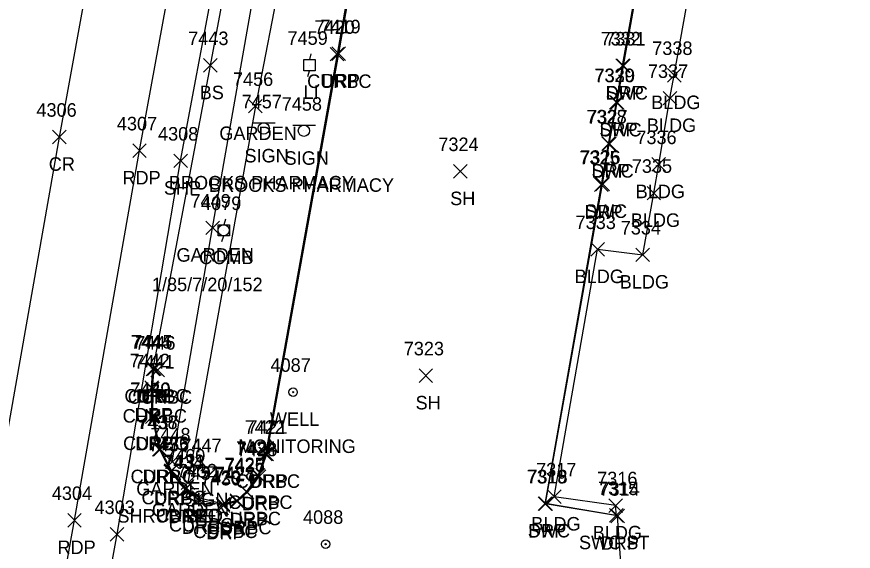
# Model space of a CAD drawing. Extents: x 1769141 to 1770911, y 735471 to 741449.
# Drawn here: x 1770609.7 to 1770733.3, y 738742.8 to 738821.9 of the extents above; entities that cross this region are included whole.
import ezdxf

# ---------------------------------------------------------------- set-up
doc = ezdxf.new("R2010")
doc.units = 0
for name, color, linetype in [('L_A', 7, 'Continuous'), ('L_C', 7, 'Continuous'), ('L_I', 7, 'Continuous'), ('L_TIC', 7, 'Continuous'), ('LAPB', 7, 'Continuous'), ('LBC', 7, 'Continuous'), ('LELB', 7, 'Continuous'), ('LSOGP', 7, 'Continuous'), ('P_A', 7, 'Continuous'), ('P_I', 7, 'Continuous'), ('P_TIC', 7, 'Continuous'), ('PET', 7, 'Continuous'), ('PRC', 7, 'Continuous'), ('PSP', 7, 'Continuous'), ('R_A', 7, 'Continuous'), ('R_I', 7, 'Continuous'), ('R_TIC', 7, 'Continuous'), ('RC', 7, 'Continuous'), ('RDP', 7, 'Continuous'), ('RSW', 7, 'Continuous'), ('S_A', 7, 'Continuous'), ('S_C', 7, 'Continuous'), ('S_I', 7, 'Continuous'), ('SSGN', 7, 'Continuous'), ('U_A', 7, 'Continuous'), ('U_C', 7, 'Continuous'), ('U_I', 7, 'Continuous'), ('ULP', 7, 'Continuous'), ('UP', 7, 'Continuous'), ('UWW', 7, 'Continuous')]:
    doc.layers.add(name, color=color, linetype=linetype)

msp = doc.modelspace()

# ---------------------------------------------------------------- linework, layer by layer
at = {"layer": 'L_TIC'}
for points in [[(1770637.32, 738813.67), (1770639.32, 738815.67)], [(1770639.32, 738813.67), (1770637.32, 738815.67)], [(1770705.89, 738812.21), (1770707.89, 738814.21)], [(1770707.89, 738812.21), (1770705.89, 738814.21)], [(1770705.25, 738808.82), (1770707.25, 738810.82)], [(1770707.25, 738808.82), (1770705.25, 738810.82)], [(1770643.99, 738807.63), (1770645.99, 738809.63)], [(1770645.99, 738807.63), (1770643.99, 738809.63)], [(1770703.59, 738799.03), (1770705.59, 738801.03)], [(1770705.59, 738799.03), (1770703.59, 738801.03)], [(1770674.28, 738798), (1770676.28, 738800)], [(1770676.28, 738798), (1770674.28, 738800)], [(1770702.87, 738794.78), (1770704.87, 738796.78)], [(1770704.87, 738794.78), (1770702.87, 738796.78)], [(1770637.66, 738789.64), (1770639.66, 738791.64)], [(1770639.66, 738789.64), (1770637.66, 738791.64)], [(1770694.56, 738786.47), (1770696.56, 738788.47)], [(1770696.56, 738786.47), (1770694.56, 738788.47)], [(1770701.23, 738785.66), (1770703.23, 738787.66)], [(1770703.23, 738785.66), (1770701.23, 738787.66)], [(1770628.85, 738768.78), (1770630.85, 738770.78)], [(1770630.85, 738768.78), (1770628.85, 738770.78)], [(1770669.17, 738767.79), (1770671.17, 738769.79)], [(1770671.17, 738767.79), (1770669.17, 738769.79)], [(1770631.71, 738755.05), (1770633.71, 738757.05)], [(1770633.71, 738755.05), (1770631.71, 738757.05)], [(1770634.02, 738751.94), (1770636.02, 738753.94)], [(1770636.02, 738751.94), (1770634.02, 738753.94)], [(1770688.16, 738749.88), (1770690.16, 738751.88)], [(1770690.16, 738749.88), (1770688.16, 738751.88)], [(1770697.24, 738748.57), (1770699.24, 738750.57)], [(1770699.24, 738748.57), (1770697.24, 738750.57)]]:
    msp.add_lwpolyline(points, dxfattribs=at)
at = {"layer": 'LAPB'}
for points in [[(1770656.48, 738874.21), (1770652.81, 738848.9), (1770644.99, 738808.63), (1770635.02, 738752.94)], [(1770632.71, 738756.05), (1770638.66, 738790.64), (1770645.08, 738827.32), (1770653.36, 738871.55)]]:
    msp.add_lwpolyline(points, dxfattribs=at)
at = {"layer": 'LBC'}
msp.add_lwpolyline([(1770698.24, 738749.57), (1770689.16, 738750.88), (1770695.56, 738787.47), (1770702.23, 738786.66), (1770703.87, 738795.78), (1770704.59, 738800.03), (1770706.25, 738809.82), (1770706.89, 738813.21), (1770712.3, 738843.4), (1770712.82, 738843.43), (1770718.32, 738874.17), (1770730.45, 738872.11)], dxfattribs=at)
at = {"layer": 'LELB'}
msp.add_lwpolyline([(1770647.32, 738863.1), (1770638.32, 738814.67), (1770629.85, 738769.78)], dxfattribs=at)
at = {"layer": 'LSOGP'}
msp.add_lwpolyline([(1770691.87, 738661.41), (1770687.12, 738683.7), (1770686.36, 738688.58), (1770687.84, 738701.39), (1770692.59, 738706.26), (1770692.55, 738706.5), (1770699.98, 738727.29), (1770698.52, 738748.03), (1770698.32, 738748.12), (1770698.24, 738749.57), (1770689.16, 738750.88), (1770695.56, 738787.47), (1770702.23, 738786.66), (1770703.87, 738795.78), (1770704.59, 738800.03), (1770706.25, 738809.82), (1770706.89, 738813.21), (1770712.3, 738843.4), (1770712.82, 738843.43), (1770718.32, 738874.17), (1770730.45, 738872.11), (1770730, 738877.74), (1770730, 738878.02), (1770733.34, 738915.49)], dxfattribs=at)
at = {"layer": 'P_TIC'}
for points in [[(1770615.02, 738803.08), (1770617.02, 738805.08)], [(1770617.02, 738803.08), (1770615.02, 738805.08)], [(1770626.86, 738801.06), (1770628.86, 738803.06)], [(1770628.86, 738801.06), (1770626.86, 738803.06)], [(1770632.94, 738799.55), (1770634.94, 738801.55)], [(1770634.94, 738799.55), (1770632.94, 738801.55)], [(1770617.25, 738746.4), (1770619.25, 738748.4)], [(1770619.25, 738746.4), (1770617.25, 738748.4)], [(1770623.55, 738744.32), (1770625.55, 738746.32)], [(1770625.55, 738744.32), (1770623.55, 738746.32)]]:
    msp.add_lwpolyline(points, dxfattribs=at)
at = {"layer": 'PET'}
msp.add_lwpolyline([(1770519.35, 738183.15), (1770528.05, 738233.56), (1770539.53, 738299.08), (1770548.74, 738352.36), (1770557.68, 738403.13), (1770564.13, 738440.46), (1770573.45, 738494.14), (1770584.12, 738554.39), (1770592.19, 738600.77), (1770602.63, 738660.09), (1770612.1, 738713.05), (1770618.25, 738747.4), (1770627.86, 738802.06), (1770637.55, 738855.14), (1770646.46, 738901.9), (1770653.63, 738941.04), (1770664.31, 738997.45), (1770673.48, 739046.36)], dxfattribs=at)
at = {"layer": 'PRC'}
msp.add_lwpolyline([(1770507.77, 738186.68), (1770516.39, 738236.25), (1770527.92, 738302.48), (1770537.02, 738354.2), (1770545.79, 738405.62), (1770552.19, 738442.28), (1770561.98, 738497.61), (1770572.5, 738557.36), (1770580.07, 738602.32), (1770591.07, 738663.64), (1770600.38, 738716.09), (1770606.4, 738749.37), (1770616.02, 738804.08), (1770625.81, 738857.85), (1770633.75, 738899.85), (1770641.85, 738943.04), (1770652.79, 739000.55), (1770661.76, 739049.09)], dxfattribs=at)
at = {"layer": 'PSP'}
msp.add_lwpolyline([(1770615.73, 738696.75), (1770624.55, 738745.32), (1770633.94, 738800.55), (1770643.88, 738853.67), (1770649.44, 738878.44), (1770653.55, 738900.85), (1770658.58, 738938.18), (1770660.8, 738954.57), (1770663.06, 738973.42), (1770666.15, 738992.82), (1770666.57, 738995.83), (1770671.38, 739019.72), (1770673.18, 739030.96), (1770682.05, 739077.34)], dxfattribs=at)
at = {"layer": 'R_TIC'}
for points in [[(1770656.29, 738815.41), (1770658.29, 738817.41)], [(1770658.29, 738815.41), (1770656.29, 738817.41)], [(1770656.06, 738815.33), (1770658.06, 738817.33)], [(1770658.06, 738815.33), (1770656.06, 738817.33)], [(1770698.26, 738813.62), (1770700.26, 738815.62)], [(1770700.26, 738813.62), (1770698.26, 738815.62)], [(1770698.38, 738813.61), (1770700.38, 738815.61)], [(1770700.38, 738813.61), (1770698.38, 738815.61)], [(1770697.33, 738808.2), (1770699.33, 738810.2)], [(1770699.33, 738808.2), (1770697.33, 738810.2)], [(1770697.46, 738808.17), (1770699.46, 738810.17)], [(1770699.46, 738808.17), (1770697.46, 738810.17)], [(1770696.17, 738802.09), (1770698.17, 738804.09)], [(1770698.17, 738802.09), (1770696.17, 738804.09)], [(1770696.28, 738802.07), (1770698.28, 738804.07)], [(1770698.28, 738802.07), (1770696.28, 738804.07)], [(1770695.12, 738796.02), (1770697.12, 738798.02)], [(1770697.12, 738796.02), (1770695.12, 738798.02)], [(1770695.3, 738796.11), (1770697.3, 738798.11)], [(1770697.3, 738796.11), (1770695.3, 738798.11)], [(1770628.85, 738768.78), (1770630.85, 738770.78)], [(1770630.85, 738768.78), (1770628.85, 738770.78)], [(1770629.05, 738768.8), (1770631.05, 738770.8)], [(1770631.05, 738768.8), (1770629.05, 738770.8)], [(1770629.54, 738768.63), (1770631.54, 738770.63)], [(1770631.54, 738768.63), (1770629.54, 738770.63)], [(1770628.66, 738766.02), (1770630.66, 738768.02)], [(1770630.66, 738766.02), (1770628.66, 738768.02)], [(1770628.79, 738765.84), (1770630.79, 738767.84)], [(1770630.79, 738765.84), (1770628.79, 738767.84)], [(1770628.74, 738761.72), (1770630.74, 738763.72)], [(1770630.74, 738761.72), (1770628.74, 738763.72)], [(1770628.85, 738761.79), (1770630.85, 738763.79)], [(1770630.85, 738761.79), (1770628.85, 738763.79)], [(1770629.8, 738756.89), (1770631.8, 738758.89)], [(1770631.8, 738756.89), (1770629.8, 738758.89)], [(1770629.95, 738756.88), (1770631.95, 738758.88)], [(1770631.95, 738756.88), (1770629.95, 738758.88)], [(1770645.49, 738756.19), (1770647.49, 738758.19)], [(1770647.49, 738756.19), (1770645.49, 738758.19)], [(1770645.65, 738756.18), (1770647.65, 738758.18)], [(1770647.65, 738756.18), (1770645.65, 738758.18)], [(1770631.47, 738753.59), (1770633.47, 738755.59)], [(1770633.47, 738753.59), (1770631.47, 738755.59)], [(1770631.58, 738753.76), (1770633.58, 738755.76)], [(1770633.58, 738753.76), (1770631.58, 738755.76)], [(1770644.39, 738753.07), (1770646.39, 738755.07)], [(1770646.39, 738753.07), (1770644.39, 738755.07)], [(1770644.52, 738752.87), (1770646.52, 738754.87)], [(1770646.52, 738752.87), (1770644.52, 738754.87)], [(1770633.77, 738751.11), (1770635.77, 738753.11)], [(1770635.77, 738751.11), (1770633.77, 738753.11)], [(1770633.61, 738750.96), (1770635.61, 738752.96)], [(1770635.61, 738750.96), (1770633.61, 738752.96)], [(1770642.68, 738750.66), (1770644.68, 738752.66)], [(1770644.68, 738750.66), (1770642.68, 738752.66)], [(1770642.76, 738750.52), (1770644.76, 738752.52)], [(1770644.76, 738750.52), (1770642.76, 738752.52)], [(1770635.62, 738749.39), (1770637.62, 738751.39)], [(1770637.62, 738749.39), (1770635.62, 738751.39)], [(1770635.63, 738749.73), (1770637.63, 738751.73)], [(1770637.63, 738749.73), (1770635.63, 738751.73)], [(1770639.21, 738748.77), (1770641.21, 738750.77)], [(1770641.21, 738748.77), (1770639.21, 738750.77)], [(1770641.26, 738749.17), (1770643.26, 738751.17)], [(1770643.26, 738749.17), (1770641.26, 738751.17)], [(1770641.27, 738749.33), (1770643.27, 738751.33)], [(1770643.27, 738749.33), (1770641.27, 738751.33)], [(1770686.79, 738748.84), (1770688.79, 738750.84)], [(1770688.79, 738748.84), (1770686.79, 738750.84)], [(1770686.88, 738748.86), (1770688.88, 738750.86)], [(1770688.88, 738748.86), (1770686.88, 738750.86)], [(1770639.25, 738748.56), (1770641.25, 738750.56)], [(1770641.25, 738748.56), (1770639.25, 738750.56)], [(1770697.32, 738747.12), (1770699.32, 738749.12)], [(1770699.32, 738747.12), (1770697.32, 738749.12)], [(1770697.52, 738747.03), (1770699.52, 738749.03)], [(1770699.52, 738747.03), (1770697.52, 738749.03)]]:
    msp.add_lwpolyline(points, dxfattribs=at)
at = {"layer": 'RC'}
msp.add_lwpolyline([(1770665.63, 738865.5), (1770657.06, 738816.33), (1770646.49, 738757.19), (1770645.39, 738754.07), (1770643.68, 738751.66), (1770642.27, 738750.33), (1770640.21, 738749.77), (1770636.63, 738750.73), (1770634.77, 738752.11), (1770632.58, 738754.76), (1770630.95, 738757.88), (1770629.85, 738762.79), (1770629.79, 738766.84), (1770630.05, 738769.8), (1770630.54, 738769.63)], dxfattribs=at)
at = {"layer": 'RDP'}
for points in [[(1770698.52, 738748.03), (1770687.79, 738749.84), (1770696.12, 738797.02), (1770697.17, 738803.09), (1770698.33, 738809.2), (1770699.26, 738814.62), (1770704.53, 738844.29), (1770710.96, 738881.51), (1770730, 738878.02)], [(1770665.82, 738865.47), (1770657.29, 738816.41), (1770646.65, 738757.18), (1770645.52, 738753.87), (1770643.76, 738751.52), (1770642.26, 738750.17), (1770640.25, 738749.56), (1770636.62, 738750.39), (1770634.61, 738751.96), (1770632.47, 738754.59), (1770630.8, 738757.89), (1770629.74, 738762.72), (1770629.66, 738767.02), (1770629.85, 738769.78)]]:
    msp.add_lwpolyline(points, dxfattribs=at)
at = {"layer": 'RSW'}
msp.add_lwpolyline([(1770698.32, 738748.12), (1770687.88, 738749.86), (1770696.3, 738797.11), (1770697.28, 738803.07), (1770698.46, 738809.17), (1770699.38, 738814.61), (1770704.62, 738844.15), (1770711.31, 738881.21), (1770730, 738877.74)], dxfattribs=at)
at = {"layer": 'SSGN'}
for p, q in [((1770644.58, 738806.18), (1770647.92, 738806.18)), ((1770646.23, 738805.34), (1770646.23, 738805.34)), ((1770650.51, 738805.83), (1770653.85, 738805.83)), ((1770652.16, 738805), (1770652.16, 738805)), ((1770635.69, 738755.32), (1770639.02, 738755.32)), ((1770637.33, 738754.49), (1770637.33, 738754.49))]:
    msp.add_line(p, q, dxfattribs=at)
for centre in [(1770646.23, 738805.34), (1770652.16, 738805), (1770637.33, 738754.49)]:
    msp.add_circle(centre, 0.833, dxfattribs=at)
at = {"layer": 'ULP'}
for p, q in [((1770653.16, 738816.38), (1770652.99, 738815.54)), ((1770652.16, 738813.88), (1770652.16, 738815.54)), ((1770652.16, 738815.54), (1770653.83, 738815.54)), ((1770653.83, 738815.54), (1770653.83, 738813.88)), ((1770653.83, 738813.88), (1770652.16, 738813.88)), ((1770652.74, 738813.04), (1770652.99, 738813.88)), ((1770652.99, 738814.71), (1770652.99, 738814.71))]:
    msp.add_line(p, q, dxfattribs=at)
at = {"layer": 'UP'}
for p, q in [((1770640.55, 738791.95), (1770640.3, 738791.11)), ((1770639.47, 738789.45), (1770639.47, 738791.11)), ((1770639.47, 738791.11), (1770641.14, 738791.11)), ((1770640.3, 738790.28), (1770640.3, 738790.28)), ((1770641.14, 738791.11), (1770641.14, 738789.45)), ((1770641.14, 738789.45), (1770639.47, 738789.45)), ((1770640.05, 738788.61), (1770640.3, 738789.45))]:
    msp.add_line(p, q, dxfattribs=at)
msp.add_circle((1770640.3, 738790.28), 0.833, dxfattribs=at)
at = {"layer": 'UWW'}
for centre, radius in [((1770650.56, 738766.35), 0.625), ((1770650.56, 738766.35), 0.0833), ((1770655.37, 738743.87), 0.625), ((1770655.37, 738743.87), 0.0833)]:
    msp.add_circle(centre, radius, dxfattribs=at)

# ---------------------------------------------------------------- texts
at = {"layer": 'L_A'}
for s, p in [('BS', (1770636.76, 738809.67)), ('BLDG', (1770703.48, 738808.21)), ('BLDG', (1770702.84, 738804.82)), ('GARDEN', (1770639.66, 738803.63)), ('BLDG', (1770701.18, 738795.03)), ('SH', (1770673.77, 738794)), ('BLDG', (1770700.46, 738790.78)), ('GARDEN', (1770633.33, 738785.64)), ('BLDG', (1770692.16, 738782.47)), ('BLDG', (1770698.82, 738781.66)), ('BS', (1770628.29, 738764.78)), ('SH', (1770668.66, 738763.79)), ('GARDEN', (1770627.38, 738751.05)), ('GARDEN', (1770629.69, 738747.94)), ('BLDG', (1770685.76, 738745.88)), ('BLDG', (1770694.83, 738744.57))]:
    msp.add_text(s, height=2, dxfattribs=at).set_placement(p)
at = {"layer": 'L_C'}
msp.add_text('SHRUB BED', height=2, dxfattribs=at).set_placement((1770624.6, 738747.05))
at = {"layer": 'L_I'}
for s, p in [('7443', (1770635.06, 738817.67)), ('7338', (1770703.63, 738816.21)), ('7456', (1770641.67, 738811.63)), ('7337', (1770702.99, 738812.82)), ('7336', (1770701.28, 738803.03)), ('7324', (1770672.02, 738802)), ('7335', (1770700.61, 738798.78)), ('7449', (1770635.39, 738793.64)), ('7333', (1770692.3, 738790.47)), ('7334', (1770698.97, 738789.66)), ('7444', (1770626.59, 738772.78)), ('7323', (1770666.91, 738771.79)), ('7448', (1770629.45, 738759.05)), ('7460', (1770631.63, 738755.94)), ('7317', (1770686.47, 738753.88)), ('7316', (1770695.49, 738752.57))]:
    msp.add_text(s, height=2, dxfattribs=at).set_placement(p)
at = {"layer": 'P_A'}
for s, p in [('CR', (1770614.46, 738799.08)), ('RDP', (1770625.34, 738797.06)), ('SHP', (1770631.47, 738795.55)), ('RDP', (1770615.74, 738742.4))]:
    msp.add_text(s, height=2, dxfattribs=at).set_placement(p)
at = {"layer": 'P_I'}
for s, p in [('4306', (1770612.63, 738807.08)), ('4307', (1770624.52, 738805.06)), ('4308', (1770630.6, 738803.55)), ('4304', (1770614.91, 738750.4)), ('4303', (1770621.22, 738748.32))]:
    msp.add_text(s, height=2, dxfattribs=at).set_placement(p)
at = {"layer": 'R_A'}
for s, p in [('CURBC', (1770652.64, 738811.33)), ('DRP', (1770654.78, 738811.41)), ('SWC', (1770696.75, 738809.61)), ('DRP', (1770696.75, 738809.62)), ('SWC', (1770695.82, 738804.17)), ('DRP', (1770695.82, 738804.2)), ('SWC', (1770694.65, 738798.07)), ('DRP', (1770694.66, 738798.09)), ('SWC', (1770693.67, 738792.11)), ('DRP', (1770693.6, 738792.02)), ('CURBC', (1770625.63, 738764.8)), ('DRP', (1770627.34, 738764.78)), ('CURBC', (1770626.13, 738764.63)), ('CURBC', (1770625.37, 738761.84)), ('DRP', (1770627.15, 738762.02)), ('CURBC', (1770625.44, 738757.79)), ('DRP', (1770627.22, 738757.72)), ('CURBC', (1770626.54, 738752.88)), ('DRP', (1770628.29, 738752.89)), ('CURBC', (1770642.07, 738752.19)), ('DRP', (1770644.14, 738752.18)), ('CURBC', (1770628.16, 738749.76)), ('DRP', (1770629.96, 738749.59)), ('CURBC', (1770640.97, 738749.07)), ('DRP', (1770643, 738748.87)), ('CURBC', (1770630.35, 738747.11)), ('DRP', (1770632.1, 738746.96)), ('CURBC', (1770639.26, 738746.66)), ('DRP', (1770641.25, 738746.52)), ('CURBC', (1770632.21, 738745.73)), ('DRP', (1770634.11, 738745.39)), ('CURBC', (1770637.86, 738745.33)), ('DRP', (1770639.75, 738745.17)), ('CURBC', (1770635.79, 738744.77)), ('DRP', (1770637.74, 738744.56)), ('SWC', (1770685.24, 738744.86)), ('DRP', (1770685.28, 738744.84)), ('SWC ST', (1770692.81, 738743.12)), ('DRP', (1770696.01, 738743.03))]:
    msp.add_text(s, height=2, dxfattribs=at).set_placement(p)
at = {"layer": 'R_I'}
for s, p in [('7420', (1770653.72, 738819.33)), ('7419', (1770654.59, 738819.41)), ('7332', (1770696, 738817.62)), ('7331', (1770696.69, 738817.61)), ('7329', (1770695.07, 738812.2)), ('7330', (1770695.12, 738812.17)), ('7328', (1770693.91, 738806.09)), ('7327', (1770694.02, 738806.07)), ('7325', (1770692.86, 738800.02)), ('7326', (1770692.99, 738800.11)), ('7444', (1770626.59, 738772.78)), ('7445', (1770626.79, 738772.8)), ('7446', (1770627.23, 738772.63)), ('7442', (1770626.4, 738770.02)), ('7441', (1770627.1, 738769.84)), ('7439', (1770626.47, 738765.72)), ('7440', (1770626.51, 738765.79)), ('7438', (1770627.54, 738760.89)), ('7437', (1770627.69, 738760.88)), ('7422', (1770643.39, 738760.18)), ('7421', (1770643.8, 738760.19)), ('7435', (1770629.21, 738757.59)), ('7436', (1770629.26, 738757.76)), ('7424', (1770642.13, 738757.07)), ('7423', (1770642.26, 738756.87)), ('7434', (1770631.35, 738754.96)), ('7433', (1770631.51, 738755.11)), ('7432', (1770633.37, 738753.73)), ('7425', (1770640.42, 738754.66)), ('7426', (1770640.45, 738754.52)), ('7431', (1770633.92, 738753.39)), ('7430', (1770636.9, 738752.56)), ('7429', (1770636.94, 738752.77)), ('7427', (1770639, 738753.17)), ('7428', (1770639.01, 738753.33)), ('7319', (1770685.09, 738752.84)), ('7318', (1770685.18, 738752.86)), ('7315', (1770695.62, 738751.12)), ('7314', (1770695.83, 738751.03))]:
    msp.add_text(s, height=2, dxfattribs=at).set_placement(p)
at = {"layer": 'S_A'}
for p in [(1770643.37, 738800.32), (1770649.3, 738799.97), (1770634.47, 738749.47)]:
    msp.add_text('SIGN', height=2, dxfattribs=at).set_placement(p)
at = {"layer": 'S_C'}
for p in [(1770632.2, 738796.32), (1770638.13, 738795.97)]:
    msp.add_text('BROOKS PHARMACY', height=2, dxfattribs=at).set_placement(p)
at = {"layer": 'S_I'}
for s, p in [('7457', (1770642.95, 738808.32)), ('7458', (1770648.88, 738807.97)), ('7447', (1770634.05, 738757.47))]:
    msp.add_text(s, height=2, dxfattribs=at).set_placement(p)
at = {"layer": 'U_A'}
for s, p in [('LI', (1770652.1, 738809.71)), ('COMB', (1770636.69, 738785.28)), ('WELL', (1770647.13, 738761.35))]:
    msp.add_text(s, height=2, dxfattribs=at).set_placement(p)
at = {"layer": 'U_C'}
for s, p in [('1/85/7/20/152', (1770629.7, 738781.28)), ('MONITORING', (1770642.44, 738757.35))]:
    msp.add_text(s, height=2, dxfattribs=at).set_placement(p)
at = {"layer": 'U_I'}
for s, p in [('7459', (1770649.73, 738817.71)), ('4079', (1770636.96, 738793.28)), ('4087', (1770647.22, 738769.35)), ('4088', (1770652.03, 738746.87))]:
    msp.add_text(s, height=2, dxfattribs=at).set_placement(p)

doc.saveas('drawing.dxf')
